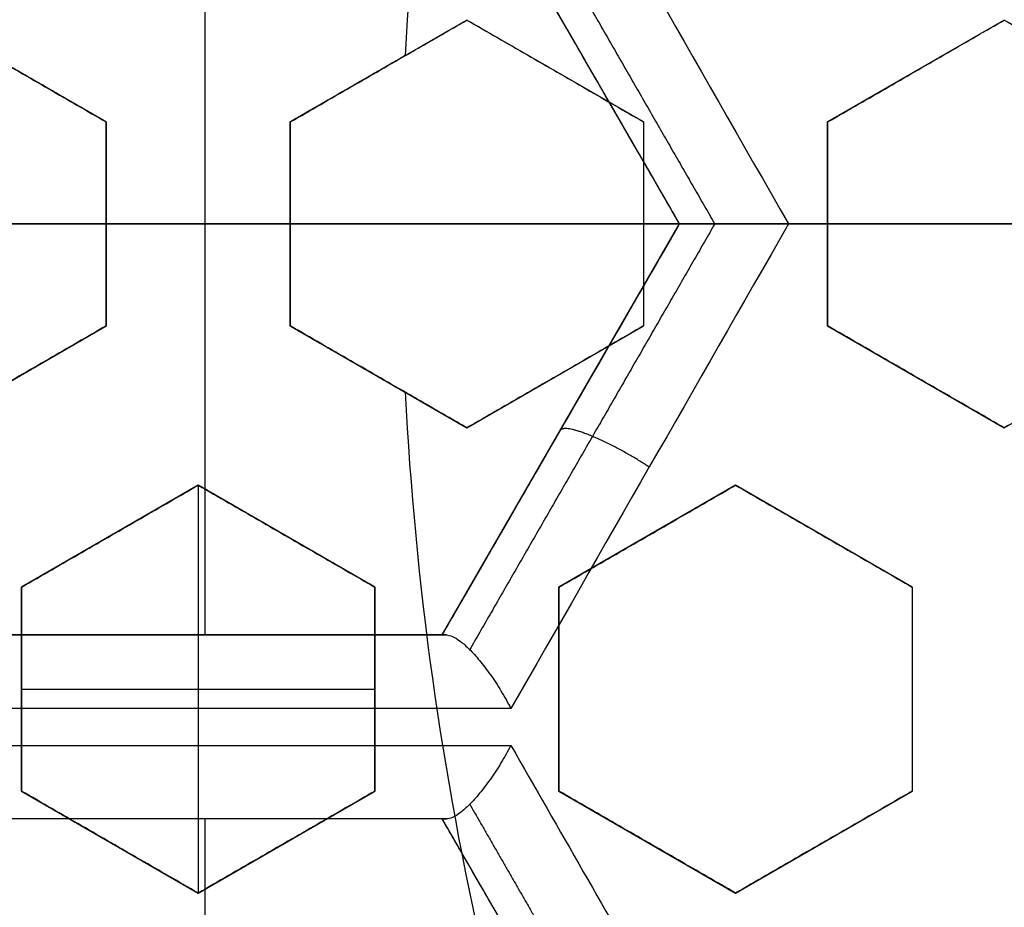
# Model space of a CAD drawing. Header units: centimetres. Extents: x -10 to 8.9, y -34.1 to -8.
# Tile 301 of 656: x -7.049 to -6.915, y -33.298 to -33.177. Entities that reach past the tile are written whole.
import ezdxf

# ---------------------------------------------------------------- set-up
doc = ezdxf.new("R2010")
doc.units = ezdxf.units.CM
doc.layers.add('Default', color=7, linetype='Continuous', true_color=0x000000)

msp = doc.modelspace()

# ---------------------------------------------------------------- linework, layer by layer
at = {"layer": 'Default'}
for p, q in [((-7.023602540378, -33.14914136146, -1.065), (-7.023602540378, -33.26085863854, -1.065)), ((-6.959102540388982, -33.20499999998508, -1.114481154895), (-6.99135254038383, -33.14914136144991, -1.114481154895)), ((-7.037000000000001, -33.19114359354, 0.18178364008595), (-7.060999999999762, -33.17728718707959, 0.18178364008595)), ((-6.988, -33.17728718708, 0.19057738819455), (-7.011999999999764, -33.19114359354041, 0.19057738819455)), ((-6.964, -33.19114359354, 0.1965351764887), (-6.987999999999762, -33.17728718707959, 0.1965351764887)), ((-6.915000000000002, -33.17728718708, 0.2143352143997), (-6.938999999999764, -33.19114359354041, 0.2143352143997)), ((-6.999999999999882, -33.18421539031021, 0.1625), (-6.999999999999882, -33.18421539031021, 0.2144313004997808)), ((-6.975999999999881, -33.18421539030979, 0.1699478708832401), (-6.975999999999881, -33.18421539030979, 0.2231567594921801)), ((-6.926999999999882, -33.18421539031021, 0.1877584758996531), (-6.926999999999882, -33.18421539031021, 0.2409673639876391)), ((-7.037000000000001, -33.19114359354, 0.1818195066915), (-7.037000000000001, -33.21885640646, 0.1818195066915)), ((-7.012, -33.19114359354, 0.1863691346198), (-7.012, -33.21885640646, 0.1863691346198)), ((-6.964, -33.19114359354, 0.2010622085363), (-6.964, -33.21885640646, 0.2010622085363)), ((-6.939, -33.19114359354, 0.2101587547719), (-6.939, -33.21885640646, 0.2101587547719)), ((-6.959102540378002, -33.205, -1.065), (-7.088102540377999, -33.205, -1.065)), ((-7.085, -33.205, 0.1625), (-7.037000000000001, -33.205, 0.1625)), ((-7.037000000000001, -33.205, 0.1625), (-7.037000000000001, -33.205, 0.201139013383)), ((-7.012, -33.205, 0.1625), (-6.743762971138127, -33.205, 0.1625)), ((-7.012, -33.205, 0.2102382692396), (-7.012, -33.205, 0.1625)), ((-6.991352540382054, -33.26085863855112, -1.114481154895), (-6.959102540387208, -33.20500000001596, -1.114481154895)), ((-6.964, -33.205, 0.1744999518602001), (-6.964, -33.205, 0.2277088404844)), ((-6.939, -33.205, 0.2368080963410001), (-6.939, -33.205, 0.1835992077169)), ((-7.061000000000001, -33.23271281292, 0.18178364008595), (-7.037000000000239, -33.21885640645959, 0.18178364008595)), ((-7.012000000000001, -33.21885640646, 0.1905773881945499), (-6.988000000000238, -33.23271281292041, 0.1905773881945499)), ((-6.988, -33.23271281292, 0.1965351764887), (-6.964000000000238, -33.21885640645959, 0.1965351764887)), ((-6.939000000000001, -33.21885640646, 0.2143352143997), (-6.915000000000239, -33.23271281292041, 0.2143352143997)), ((-6.915000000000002, -33.23271281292, 0.2230641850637), (-6.891000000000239, -33.21885640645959, 0.2230641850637)), ((-7.00000000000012, -33.22578460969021, 0.1625), (-7.00000000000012, -33.22578460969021, 0.2144313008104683)), ((-6.97600000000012, -33.22578460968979, 0.1699478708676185), (-6.97600000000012, -33.22578460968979, 0.2231567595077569)), ((-6.92700000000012, -33.22578460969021, 0.1877584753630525), (-6.92700000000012, -33.22578460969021, 0.2409673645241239)), ((-6.975227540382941, -33.23292931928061, -1.15800317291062), (-6.975227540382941, -33.23292931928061, -1.065)), ((-7.024500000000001, -33.24050704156, 0.1838528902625), (-7.048499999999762, -33.25436344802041, 0.1838528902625)), ((-7.0245, -33.24050704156, 0.1625), (-7.0245, -33.2959326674, 0.1625)), ((-7.000499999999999, -33.25436344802, 0.18797125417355), (-7.024499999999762, -33.24050704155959, 0.18797125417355)), ((-6.9515, -33.24050704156, 0.20048185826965), (-6.975499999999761, -33.25436344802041, 0.20048185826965)), ((-6.9275, -33.25436344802, 0.2091516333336), (-6.951499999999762, -33.24050704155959, 0.2091516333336)), ((-7.036499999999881, -33.24743524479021, 0.1625), (-7.036499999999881, -33.24743524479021, 0.200648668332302)), ((-7.01249999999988, -33.24743524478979, 0.1625), (-7.01249999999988, -33.24743524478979, 0.2093492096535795)), ((-6.963499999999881, -33.24743524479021, 0.173891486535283), (-6.963499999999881, -33.24743524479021, 0.2271003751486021)), ((-6.939499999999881, -33.24743524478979, 0.1825783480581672), (-6.939499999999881, -33.24743524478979, 0.2357872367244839)), ((-7.048500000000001, -33.25436344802, 0.1792829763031), (-7.048500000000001, -33.28207626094, 0.1792829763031)), ((-7.0005, -33.25436344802, 0.18797125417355), (-7.0005, -33.28207626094, 0.18797125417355)), ((-6.9755, -33.25436344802, 0.1951392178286), (-6.9755, -33.28207626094, 0.1951392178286)), ((-6.927500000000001, -33.25436344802, 0.2123871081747), (-6.927500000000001, -33.28207626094, 0.2123871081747)), ((-7.055852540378, -33.26085863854, -1.1296608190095), (-6.991352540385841, -33.26085863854, -1.1296608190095)), ((-7.023320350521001, -33.26085863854, -1.180135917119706), (-7.023320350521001, -33.26085863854, -1.065)), ((-7.048500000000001, -33.26821985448, 0.1625), (-7.0005, -33.26821985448, 0.1625)), ((-7.048500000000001, -33.26821985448, 0.195500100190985), (-7.048500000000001, -33.26821985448, 0.1625)), ((-7.0005, -33.26821985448, 0.1625), (-7.0005, -33.26821985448, 0.2128172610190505)), ((-6.9755, -33.26821985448, 0.2218231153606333), (-6.9755, -33.26821985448, 0.1686142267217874)), ((-6.927500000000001, -33.26821985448, 0.1858714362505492), (-6.927500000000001, -33.26821985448, 0.2390803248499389)), ((-7.048500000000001, -33.28207626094, 0.18252295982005), (-7.02450000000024, -33.29593266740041, 0.18252295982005)), ((-7.024500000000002, -33.2959326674, 0.18727069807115), (-7.000500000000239, -33.28207626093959, 0.18727069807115)), ((-6.9755, -33.28207626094, 0.1981756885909), (-6.951500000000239, -33.29593266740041, 0.1981756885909)), ((-6.951500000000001, -33.2959326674, 0.20675380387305), (-6.927500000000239, -33.28207626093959, 0.20675380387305)), ((-6.991352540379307, -33.28585863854, -1.1296608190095), (-7.055852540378, -33.28585863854, -1.1296608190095)), ((-7.023602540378, -33.28585863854, -1.065), (-7.023602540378, -33.39757591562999, -1.065)), ((-7.023320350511, -33.28585863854, -1.1801359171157), (-7.023320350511, -33.28585863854, -1.065)), ((-6.984556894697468, -33.29762904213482, -1.161419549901), (-6.991352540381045, -33.28585863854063, -1.161419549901)), ((-7.03650000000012, -33.28900446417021, 0.1625), (-7.03650000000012, -33.28900446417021, 0.1987006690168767)), ((-7.01250000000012, -33.28900446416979, 0.1625), (-7.01250000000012, -33.28900446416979, 0.2073021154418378)), ((-6.96350000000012, -33.28900446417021, 0.1716076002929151), (-6.96350000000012, -33.28900446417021, 0.2248164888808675)), ((-6.939500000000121, -33.28900446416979, 0.1801575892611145), (-6.939500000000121, -33.28900446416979, 0.2333664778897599))]:
    msp.add_line(p, q, dxfattribs=at)
for centre, radius, start, end in [((-6.550000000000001, -33.20500000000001, -0.845), 0.8250000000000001, 0, 180), ((-6.550000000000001, -33.20500000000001, -0.8325), 0.8249999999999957, 0, 180), ((-6.550000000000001, -33.20500000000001, -0.87), 0.8, 0, 180), ((-6.550000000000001, -33.20500000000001, -0.87), 0.7825000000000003, 0, 180), ((-6.550000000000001, -33.20500000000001, -0.9800000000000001), 0.7575000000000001, 0, 180), ((-6.550000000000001, -33.20500000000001, -0.9375), 0.7574999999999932, 0, 180), ((-6.550000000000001, -33.20500000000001, -0.53), 0.75, 0, 180), ((-6.550000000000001, -33.20500000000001, -0.1612499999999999), 0.75, 105.2299037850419, 180), ((-6.550000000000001, -33.20500000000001, 0.1625), 0.6775000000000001, 0, 180), ((-6.550000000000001, -33.20500000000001, 0.18125), 0.6724999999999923, 0, 180), ((-6.550000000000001, -33.20500000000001, -1.21), 0.67, 0, 180), ((-6.550000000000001, -33.20500000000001, -1.24), 0.6400000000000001, 0, 180), ((-6.549999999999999, -33.20500000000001, 0.2), 0.6367740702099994, 0, 180), ((-6.550000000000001, -33.20500000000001, 0.1625), 0.6231698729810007, 0, 180), ((-6.550000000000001, -33.20500000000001, 0.17875), 0.6074999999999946, 0, 180), ((-6.550000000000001, -33.20500000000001, -1.230490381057), 0.6074999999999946, 0, 180), ((-6.550000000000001, -33.20500000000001, 0.45), 0.6000000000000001, 90, 270), ((-6.550000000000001, -33.20500000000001, 0.195), 0.55, 0, 180), ((-6.550000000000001, -33.20500000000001, 0.1782088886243), 0.55, 0, 180), ((-6.550000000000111, -33.2050000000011, 0.1625), 0.4469695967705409, 167.0582565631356, 177.0667820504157), ((-6.550000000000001, -33.20500000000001, -0.845), 0.8250000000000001, 180, 0), ((-6.550000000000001, -33.20500000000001, -0.8325), 0.8250000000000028, 180, 0), ((-6.550000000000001, -33.20500000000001, -0.87), 0.8, 180, 0), ((-6.550000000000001, -33.20500000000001, -0.9800000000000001), 0.7575000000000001, 180, 0), ((-6.550000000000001, -33.20500000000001, -0.9375), 0.7575000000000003, 180, 0), ((-6.550000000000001, -33.20500000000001, -0.1612499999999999), 0.75, 180, 243.1918899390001), ((-6.550000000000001, -33.20500000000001, 0.1625), 0.6775000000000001, 180, 0), ((-6.550000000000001, -33.20500000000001, 0.18125), 0.6724999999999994, 180, 0), ((-6.550000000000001, -33.20500000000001, -1.21), 0.67, 180, 0), ((-6.550000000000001, -33.20500000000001, -1.24), 0.6400000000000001, 180, 0), ((-6.550000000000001, -33.20500000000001, 0.2), 0.6367740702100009, 180, 0), ((-6.550000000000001, -33.20500000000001, 0.1625), 0.6231698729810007, 180, 0), ((-6.550000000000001, -33.20500000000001, 0.17875), 0.6075000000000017, 180, 0), ((-6.550000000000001, -33.20500000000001, -1.230490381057), 0.6075000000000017, 180, 0), ((-6.550000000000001, -33.20500000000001, 0.1782088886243), 0.55, 180, 0), ((-6.550000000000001, -33.20500000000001, 0.195), 0.55, 180, 0), ((-6.550000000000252, -33.20499999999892, 0.1625), 0.4469695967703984, 182.9332179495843, 192.9417434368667)]:
    msp.add_arc(centre, radius, start, end, dxfattribs=at)
at = {"layer": 'Default', "extrusion": (0, 0, -1)}
for centre, radius, start, end in [((6.550000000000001, -33.20500000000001, 0.82), 0.8250000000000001, 0, 180), ((6.550000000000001, -33.20500000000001, 1.03), 0.82, 0, 180), ((6.550000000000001, -33.20500000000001, 1.005), 0.795, 0, 180), ((6.550000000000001, -33.20500000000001, 1.005), 0.7825000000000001, 0, 180), ((6.550000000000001, -33.20500000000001, 0.5348786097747), 0.7584500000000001, 0, 90), ((6.550000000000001, -33.20500000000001, 0.895), 0.7575000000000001, 0, 180), ((6.550000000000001, -33.20500000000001, -0.2075), 0.75, 0, 180), ((6.550000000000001, -33.20500000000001, -0.2075), 0.7025000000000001, 0, 180), ((6.550000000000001, -33.20500000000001, -0.1825), 0.6775000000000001, 0, 180), ((6.550000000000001, -33.20500000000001, -0.1725), 0.6774999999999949, 0, 180), ((6.550000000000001, -33.20500000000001, -0.2), 0.6725, 0, 180), ((6.550000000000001, -33.20500000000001, -0.1625), 0.6725, 0, 180), ((6.550000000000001, -33.20500000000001, -0.2), 0.6367740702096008, 0, 180), ((6.550000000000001, -33.20500000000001, -0.1809807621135), 0.6125, 0, 180), ((6.550000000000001, -33.20500000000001, -0.195), 0.6075000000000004, 0, 180), ((6.550000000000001, -33.20500000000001, -0.1625), 0.6075, 0, 180), ((6.550000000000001, -33.20500000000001, 1.24), 0.6075, 0, 180), ((6.550000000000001, -33.20500000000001, 1.220980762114), 0.6075, 0, 180), ((6.550000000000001, -33.20500000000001, -0.35), 0.6000000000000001, 270, 90), ((6.550000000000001, -33.20500000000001, -0.4), 0.6000000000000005, 270, 90), ((6.550000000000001, -33.20500000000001, -0.18660444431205), 0.5499999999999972, 0, 180), ((6.550000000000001, -33.20500000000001, 0.82), 0.8250000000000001, 180, 0), ((6.550000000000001, -33.20500000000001, 1.03), 0.82, 180, 0), ((6.550000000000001, -33.20500000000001, 1.005), 0.7950000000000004, 180, 0), ((6.550000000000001, -33.20500000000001, 0.87), 0.7825000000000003, 180, 0), ((6.550000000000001, -33.20500000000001, 1.005), 0.7825000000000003, 180, 0), ((6.550000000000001, -33.20500000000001, 0.895), 0.7575000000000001, 180, 0), ((6.550000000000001, -33.20500000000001, 0.53), 0.75, 180, 0), ((6.550000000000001, -33.20500000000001, -0.2075), 0.75, 180, 0), ((6.550000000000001, -33.20500000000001, -0.2075), 0.7025000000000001, 180, 0), ((6.550000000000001, -33.20500000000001, -0.1825), 0.6775000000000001, 180, 0), ((6.550000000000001, -33.20500000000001, -0.1725), 0.677500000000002, 180, 0), ((6.550000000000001, -33.20500000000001, -0.1625), 0.6724999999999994, 180, 0), ((6.550000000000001, -33.20500000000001, -0.2), 0.6724999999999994, 180, 0), ((6.550000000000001, -33.20500000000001, -0.2), 0.6367740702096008, 180, 0), ((6.550000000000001, -33.20500000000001, -0.1809807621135), 0.6125, 180, 0), ((6.550000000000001, -33.20500000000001, -0.1625), 0.6075000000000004, 180, 0), ((6.550000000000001, -33.20500000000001, -0.195), 0.6075000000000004, 180, 0), ((6.550000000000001, -33.20500000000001, 1.220980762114), 0.6075, 180, 0), ((6.550000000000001, -33.20500000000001, 1.24), 0.6075000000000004, 180, 0), ((6.550000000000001, -33.20500000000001, -0.18660444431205), 0.5500000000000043, 180, 0)]:
    msp.add_arc(centre, radius, start, end, dxfattribs=at)
at = {"layer": 'Default', "extrusion": (1.442934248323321e-05, 0, 0.999999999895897)}
msp.add_arc((-6.54999489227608, -33.20500000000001, -0.5349840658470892), 0.7584473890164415, 180, 251.9723281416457, dxfattribs=at)
at = {"layer": 'Default', "extrusion": (0, -1, 0)}
for centre, radius, start, end in [((-6.550000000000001, -2.31, 33.20500000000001), 1.215, 104.7216537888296, 108.9374134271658), ((-6.550000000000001, -2.31, 33.26085863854), 1.225000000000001, 111.0895761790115, 113.5439962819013), ((-6.550000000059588, -2.309999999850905, 33.28585864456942), 1.224999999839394, 111.0895761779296, 114.3897087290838)]:
    msp.add_arc(centre, radius, start, end, dxfattribs=at)
at = {"layer": 'Default', "extrusion": (0, 1, 0)}
for centre, radius, start, end in [((6.54999999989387, -2.310000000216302, -33.26085862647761), 1.225000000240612, 65.61029127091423, 68.91042381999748), ((6.550000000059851, -2.309999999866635, -33.27585861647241), 1.214999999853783, 65.31344244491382, 69.1713279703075), ((6.550000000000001, -2.31, -33.27585863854), 1.215, 65.31344244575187, 69.17132796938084)]:
    msp.add_arc(centre, radius, start, end, dxfattribs=at)
at = {"layer": 'Default', "extrusion": (4.370602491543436e-08, -0.9999999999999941, -9.976352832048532e-08)}
msp.add_arc((-6.550001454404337, -2.309996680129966, 33.27085845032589), 1.214999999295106, 110.8286720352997, 114.6865575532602, dxfattribs=at)
at = {"layer": 'Default'}
for points, knots in [([(-6.550000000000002, -32.446549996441, -0.5799126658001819), (-6.550047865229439, -32.44654999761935, -0.5799116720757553), (-6.571006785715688, -32.44655250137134, -0.5794765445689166), (-6.612872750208, -32.44829633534, -0.5786057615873), (-6.674918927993, -32.45603721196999, -0.5772854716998), (-6.73625711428, -32.46888455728, -0.5759548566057), (-6.79640070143, -32.48677663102, -0.5746227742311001), (-6.854860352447, -32.50957309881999, -0.5732963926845), (-6.911248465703, -32.5371245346, -0.5719987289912), (-6.965137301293, -32.56921940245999, -0.5706876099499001), (-7.016181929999, -32.6056398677, -0.5693725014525), (-7.064129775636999, -32.64622118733, -0.5680666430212), (-7.108588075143, -32.69066545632, -0.5667649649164), (-7.149145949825, -32.73854385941, -0.5654509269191), (-7.185618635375, -32.78961014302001, -0.5641201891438), (-7.217795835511, -32.84359440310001, -0.5627855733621), (-7.245390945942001, -32.90006619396, -0.561453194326), (-7.268139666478, -32.95834975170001, -0.5601422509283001), (-7.286110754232, -33.0187205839, -0.5588404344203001), (-7.298931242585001, -33.07989040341, -0.5575308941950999), (-7.306716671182, -33.142206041, -0.5562150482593), (-7.308450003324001, -33.18405507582, -0.5553479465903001), (-7.308450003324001, -33.20499956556, -0.5549157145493)], [11.92488913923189, 11.92488913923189, 11.92488913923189, 11.92488913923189, 11.92632594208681, 12.55402730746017, 13.18172867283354, 13.8094300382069, 14.43713140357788, 15.06483276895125, 15.69253413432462, 16.32023549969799, 16.94793686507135, 17.57563823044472, 18.2033395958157, 18.83104096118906, 19.45874232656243, 20.0864436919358, 20.71414505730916, 21.34184642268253, 21.96954778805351, 22.59724915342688, 23.22495051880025, 23.85265188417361, 23.85265188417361, 23.85265188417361, 23.85265188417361]), ([(-7.25390305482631, -33.56840902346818, -0.8199977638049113), (-7.239970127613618, -33.59537958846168, -0.8193732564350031), (-7.197884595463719, -33.66655691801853, -0.8176865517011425), (-7.113620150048, -33.76862670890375, -0.81511924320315), (-6.994860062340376, -33.866663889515, -0.8121318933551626), (-6.8551972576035, -33.941825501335, -0.8088691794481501), (-6.7032925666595, -33.98743246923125, -0.8056064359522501), (-6.549994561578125, -34.002084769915, -0.8026191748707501), (-6.3966967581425, -33.98743035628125, -0.7996319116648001), (-6.2447926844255, -33.94182142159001, -0.7963691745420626), (-6.105130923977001, -33.86665750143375, -0.7931064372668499), (-5.986372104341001, -33.768620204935, -0.7901191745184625), (-5.888336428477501, -33.64986004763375, -0.78713191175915), (-5.813174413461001, -33.510197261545, -0.7838691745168), (-5.7675675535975, -33.358292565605, -0.7806064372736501), (-5.757116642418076, -33.24895133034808, -0.7784757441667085), (-5.757895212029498, -33.19070947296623, -0.7773408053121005), (-5.758086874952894, -33.18356754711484, -0.7772014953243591)], [9.214509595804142, 9.214509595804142, 9.214509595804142, 9.214509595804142, 10.15353266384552, 11.77663579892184, 13.3997389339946, 15.02284206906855, 16.64594520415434, 18.26904833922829, 19.89215147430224, 21.5152546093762, 23.13835774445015, 24.7614608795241, 26.38456401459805, 28.00766714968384, 29.63077028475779, 31.25387341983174, 31.48074763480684, 31.48074763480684, 31.48074763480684, 31.48074763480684]), ([(-7.106978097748, -33.74388811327, -0.7599999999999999), (-7.092222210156, -33.75913934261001, -0.7595840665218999), (-7.061456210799, -33.78842967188, -0.7587546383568), (-7.011855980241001, -33.8284314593, -0.7574640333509), (-6.959138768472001, -33.86422929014, -0.7561495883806), (-6.903661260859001, -33.8955805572, -0.7548164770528), (-6.845798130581, -33.92227348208, -0.7534746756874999), (-6.785940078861, -33.94412789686, -0.7521330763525), (-6.724491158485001, -33.96099638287, -0.7508004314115), (-6.661867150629, -33.97276520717, -0.7494871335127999), (-6.598488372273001, -33.97935553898, -0.7481967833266), (-6.534783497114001, -33.98072302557, -0.7469575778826), (-6.471175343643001, -33.97685787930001, -0.7456906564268), (-6.408099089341, -33.96778569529, -0.7443887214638), (-6.345979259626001, -33.95356760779, -0.7430648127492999), (-6.285235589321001, -33.93429948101, -0.7417267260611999), (-6.226278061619, -33.91011135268, -0.7403838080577), (-6.169504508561, -33.88116649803, -0.7390450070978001), (-6.115297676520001, -33.84765987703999, -0.7377194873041), (-6.064025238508, -33.80981942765, -0.7364157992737), (-6.01602695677, -33.76789486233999, -0.7351442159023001), (-5.971638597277, -33.72218061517, -0.7339075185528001), (-5.931146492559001, -33.67297253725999, -0.7326198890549), (-5.89482990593, -33.62060801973, -0.7313083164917), (-5.862932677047, -33.56543920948, -0.7299767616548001), (-5.835670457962, -33.50783861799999, -0.7286354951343), (-5.813227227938, -33.44819500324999, -0.7272933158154), (-5.795754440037, -33.38691081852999, -0.7259590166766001), (-5.783370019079, -33.32440000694, -0.7246429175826), (-5.776444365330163, -33.26360356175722, -0.7234004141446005), (-5.775000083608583, -33.22369004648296, -0.7226183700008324), (-5.77500001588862, -33.20499999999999, -0.7222512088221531)], [-30.59397759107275, -30.59397759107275, -30.59397759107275, -30.59397759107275, -29.95660305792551, -29.31922852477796, -28.68185399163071, -28.04447945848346, -27.40710492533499, -26.76973039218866, -26.13235585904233, -25.49498132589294, -24.85760679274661, -24.22023225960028, -23.5828577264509, -22.94548319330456, -22.30810866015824, -21.67073412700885, -21.03335959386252, -20.39598506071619, -19.7586105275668, -19.12123599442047, -18.48386146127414, -17.84648692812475, -17.20911239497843, -16.57173786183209, -15.93436332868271, -15.29698879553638, -14.65961426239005, -14.02223972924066, -13.38486519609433, -12.747490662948, -12.18619863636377, -12.18619863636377, -12.18619863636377, -12.18619863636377])]:
    msp.add_open_spline(points, degree=3, knots=knots, dxfattribs=at)
for points, degree in [([(-6.982023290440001, -33.13914136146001, -1.174402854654), (-6.969528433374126, -33.16096121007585, -1.169649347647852), (-6.956955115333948, -33.18291807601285, -1.165102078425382), (-6.944310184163, -33.20500000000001, -1.160763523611)], 3), ([(-6.959102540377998, -33.20500000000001, -1.065), (-6.975227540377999, -33.17707068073, -1.065), (-6.991352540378, -33.14914136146, -1.065)], 2), ([(-6.959102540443, -33.20500000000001, -1.152299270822), (-6.969906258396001, -33.1862874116, -1.156036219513), (-6.980657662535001, -33.16766543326, -1.159924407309), (-6.99135254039, -33.14914136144, -1.16396230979)], 3), ([(-7.037000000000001, -33.19114359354, 0.1625), (-7.048999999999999, -33.18421539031, 0.1625), (-7.060999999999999, -33.17728718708, 0.1625)], 2), ([(-7.060999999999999, -33.17728718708, 0.1921304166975), (-7.058233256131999, -33.1788845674, 0.19316743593), (-7.052766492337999, -33.18204080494, 0.1952120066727), (-7.044769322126, -33.18665797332, 0.1981897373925), (-7.039567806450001, -33.18966106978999, 0.2001177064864), (-7.037000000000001, -33.19114359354, 0.2010672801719)], 3), ([(-7.012, -33.19114359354, 0.2101626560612), (-7.009216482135, -33.18953652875, 0.2111577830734), (-7.00372736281, -33.18636738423, 0.2131134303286), (-6.995733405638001, -33.18175207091, 0.2159416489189), (-6.990552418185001, -33.17876082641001, 0.217761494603), (-6.988, -33.17728718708, 0.2186547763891)], 3), ([(-6.996384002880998, -33.18212769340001, 0.1625), (-6.995438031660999, -33.18158153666, 0.1628336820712), (-6.993555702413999, -33.18049477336, 0.163496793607), (-6.990761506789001, -33.17888154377, 0.164478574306), (-6.988917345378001, -33.17781681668, 0.1651248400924), (-6.988, -33.17728718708, 0.1654458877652)], 3), ([(-6.988, -33.17728718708, 0.1654458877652), (-6.985220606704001, -33.17889187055, 0.1664923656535), (-6.979736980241, -33.18205784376, 0.1685519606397), (-6.971740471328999, -33.18667463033, 0.1715403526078), (-6.966555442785, -33.18966820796, 0.1734680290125), (-6.964, -33.19114359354, 0.1744155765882)], 3), ([(-6.988, -33.17728718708, 0.1654458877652), (-6.988, -33.17728718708, 0.19205033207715), (-6.988, -33.17728718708, 0.2186547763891)], 2), ([(-6.988, -33.17728718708, 0.2186547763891), (-6.985221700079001, -33.17889123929, 0.2197008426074), (-6.979739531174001, -33.18205637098, 0.2217598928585), (-6.971742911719, -33.18667322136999, 0.2247483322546), (-6.966556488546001, -33.18966760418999, 0.2266765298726), (-6.964, -33.19114359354, 0.2276244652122)], 3), ([(-6.939, -33.19114359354, 0.1835094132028), (-6.936198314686, -33.18952603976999, 0.1845075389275), (-6.930684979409, -33.18634291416, 0.1864634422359), (-6.922693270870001, -33.18172889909, 0.1892742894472), (-6.91753522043, -33.17875089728, 0.19107236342), (-6.915000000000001, -33.17728718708, 0.1919521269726)], 3), ([(-6.939, -33.19114359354, 0.2367183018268), (-6.936199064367, -33.18952647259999, 0.2377161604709), (-6.930686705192, -33.18634391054, 0.2396717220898), (-6.922692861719, -33.18172866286, 0.2424833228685), (-6.917535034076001, -33.17875078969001, 0.2442813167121), (-6.915000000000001, -33.17728718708, 0.2451610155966)], 3), ([(-6.915000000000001, -33.17728718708, 0.2451610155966), (-6.915000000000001, -33.17728718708, 0.2185565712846), (-6.915000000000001, -33.17728718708, 0.1919521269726)], 2), ([(-6.915000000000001, -33.17728718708, 0.1919521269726), (-6.912204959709, -33.17890090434, 0.1930109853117), (-6.906700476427, -33.18207891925, 0.1950904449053), (-6.898704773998, -33.1866952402, 0.1980936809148), (-6.893540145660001, -33.18967703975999, 0.2000219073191), (-6.891, -33.19114359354, 0.2009673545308)], 3), ([(-6.915000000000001, -33.17728718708, 0.2451610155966), (-6.912206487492, -33.17890002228, 0.2462192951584), (-6.906704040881, -33.18207686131, 0.2482979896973), (-6.898708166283, -33.18669328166, 0.2513013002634), (-6.893541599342, -33.18967620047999, 0.2532302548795), (-6.891, -33.19114359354, 0.2541762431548)], 3), ([(-6.996384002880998, -33.18212769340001, 0.1625), (-7.004192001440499, -33.18663564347, 0.1625), (-7.012, -33.19114359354, 0.1625)], 2), ([(-7.037000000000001, -33.21885640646, 0.1625), (-7.037000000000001, -33.205, 0.1625), (-7.037000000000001, -33.19114359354, 0.1625)], 2), ([(-7.037000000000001, -33.19114359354, 0.2010672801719), (-7.037000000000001, -33.19114359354, 0.18178364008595), (-7.037000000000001, -33.19114359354, 0.1625)], 2), ([(-7.037000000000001, -33.19114359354, 0.2010672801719), (-7.037000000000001, -33.19268304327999, 0.2010832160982), (-7.037000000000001, -33.19576204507, 0.2011097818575), (-7.037000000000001, -33.20038099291, 0.2011336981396), (-7.037000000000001, -33.20346031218, 0.201139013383), (-7.037000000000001, -33.20500000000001, 0.201139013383)], 3), ([(-7.012, -33.19114359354, 0.1625), (-7.012, -33.205, 0.1625), (-7.012, -33.21885640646, 0.1625)], 2), ([(-7.012, -33.19114359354, 0.1625), (-7.012, -33.19114359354, 0.1863313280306), (-7.012, -33.19114359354, 0.2101626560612)], 2), ([(-7.012, -33.20500000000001, 0.2102382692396), (-7.012, -33.20346030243, 0.2102382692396), (-7.012, -33.20038096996, 0.2102326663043), (-7.012, -33.19576200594, 0.2102074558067), (-7.012, -33.19268302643, 0.2101794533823), (-7.012, -33.19114359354, 0.2101626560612)], 3), ([(-6.964, -33.19114359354, 0.1744155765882), (-6.964, -33.19268298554, 0.1744343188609), (-6.964, -33.19576191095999, 0.1744655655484), (-6.964, -33.20038091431, 0.1744936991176), (-6.964, -33.20346027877, 0.1744999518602), (-6.964, -33.20500000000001, 0.1744999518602)], 3), ([(-6.964, -33.19114359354, 0.1744155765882), (-6.964, -33.19114359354, 0.2010200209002), (-6.964, -33.19114359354, 0.2276244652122)], 2), ([(-6.964, -33.19114359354, 0.2276244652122), (-6.964, -33.19268298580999, 0.2276432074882), (-6.964, -33.19576191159, 0.2276744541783), (-6.964, -33.20038091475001, 0.2277025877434), (-6.964, -33.20346027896, 0.2277088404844), (-6.964, -33.20500000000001, 0.2277088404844)], 3), ([(-6.939, -33.19114359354, 0.2367183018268), (-6.939, -33.19114359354, 0.2101138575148), (-6.939, -33.19114359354, 0.1835094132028)], 2), ([(-6.939, -33.20500000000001, 0.1835992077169), (-6.939, -33.20346026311, 0.1835992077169), (-6.939, -33.20038087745, 0.1835925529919), (-6.939, -33.19576184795, 0.1835626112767), (-6.939, -33.19268295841, 0.1835293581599), (-6.939, -33.19114359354, 0.1835094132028)], 3), ([(-6.939, -33.20500000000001, 0.236808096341), (-6.939, -33.20346026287, 0.236808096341), (-6.939, -33.20038087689, 0.2368014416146), (-6.939, -33.19576184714, 0.2367714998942), (-6.939, -33.19268295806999, 0.2367382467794), (-6.939, -33.19114359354, 0.2367183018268)], 3), ([(-7.308450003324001, -33.20499956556, -0.5549157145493), (-7.308450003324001, -33.22490475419, -0.5544997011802), (-7.306880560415, -33.26469775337, -0.553665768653), (-7.299863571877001, -33.32389414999, -0.5524131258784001), (-7.288206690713, -33.38244357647, -0.5511466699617), (-7.271977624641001, -33.43990285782, -0.549878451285), (-7.251351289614, -33.49574009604, -0.5486153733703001), (-7.226440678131, -33.54976087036, -0.547370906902), (-7.197224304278, -33.60190734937, -0.5461333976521), (-7.164090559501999, -33.65145511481, -0.5448796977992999), (-7.127153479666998, -33.6982810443, -0.543635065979), (-7.086621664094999, -33.74209673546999, -0.5423988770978), (-7.042751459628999, -33.78260143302, -0.5411577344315), (-6.996098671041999, -33.81934273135, -0.5399058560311), (-6.946655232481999, -33.85237155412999, -0.5386425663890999), (-6.894703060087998, -33.88147155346, -0.537379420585), (-6.840537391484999, -33.90643018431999, -0.5361156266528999), (-6.803586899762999, -33.92007981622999, -0.5352955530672), (-6.784724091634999, -33.92621305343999, -0.5348861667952)], 3), ([(-7.037000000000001, -33.20500000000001, 0.201139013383), (-7.024500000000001, -33.20500000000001, 0.2056886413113), (-7.012, -33.20500000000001, 0.2102382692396)], 2), ([(-7.037000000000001, -33.20500000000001, 0.201139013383), (-7.037000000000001, -33.20653968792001, 0.201139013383), (-7.037000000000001, -33.20961900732, 0.201133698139), (-7.037000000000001, -33.21423795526, 0.2011097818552), (-7.037000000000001, -33.21731695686, 0.2010832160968), (-7.037000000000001, -33.21885640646, 0.2010672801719)], 3), ([(-7.012, -33.21885640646, 0.2101626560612), (-7.012, -33.2173169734, 0.2101794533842), (-7.012, -33.21423799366, 0.2102074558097), (-7.012, -33.20961902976, 0.210232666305), (-7.012, -33.20653969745, 0.2102382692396), (-7.012, -33.20500000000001, 0.2102382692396)], 3), ([(-6.991352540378, -33.26085863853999, -1.065), (-6.975227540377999, -33.23292931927, -1.065), (-6.959102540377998, -33.20500000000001, -1.065)], 2), ([(-6.99135254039, -33.26085863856, -1.16396230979), (-6.980657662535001, -33.24233456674, -1.159924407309), (-6.969906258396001, -33.22371258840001, -1.156036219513), (-6.959102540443, -33.20500000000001, -1.152299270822)], 3), ([(-6.944310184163, -33.20500000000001, -1.160763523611), (-6.956955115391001, -33.22708192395, -1.165102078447), (-6.969528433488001, -33.24903878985, -1.169649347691), (-6.982023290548, -33.27085863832, -1.174402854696)], 3), ([(-6.964, -33.20500000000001, 0.2277088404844), (-6.9515, -33.20500000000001, 0.2322584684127), (-6.939, -33.20500000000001, 0.236808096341)], 2), ([(-6.939, -33.20500000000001, 0.1835992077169), (-6.9515, -33.20500000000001, 0.17904957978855), (-6.964, -33.20500000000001, 0.1744999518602)], 2), ([(-6.964, -33.20500000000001, 0.1744999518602), (-6.964, -33.20653972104, 0.1744999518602), (-6.964, -33.20961908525, 0.1744936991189), (-6.964, -33.21423808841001, 0.1744655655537), (-6.964, -33.21731701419, 0.1744343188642), (-6.964, -33.21885640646, 0.1744155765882)], 3), ([(-6.964, -33.20500000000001, 0.2277088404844), (-6.964, -33.20653972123, 0.2277088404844), (-6.964, -33.20961908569, 0.2277025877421), (-6.964, -33.21423808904, 0.2276744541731), (-6.964, -33.21731701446, 0.2276432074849), (-6.964, -33.21885640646, 0.2276244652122)], 3), ([(-6.959102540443, -33.20500000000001, -1.152299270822), (-6.959102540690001, -33.20500000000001, -1.153026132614), (-6.958918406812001, -33.20500000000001, -1.154489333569), (-6.958129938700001, -33.20500000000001, -1.156482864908), (-6.956830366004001, -33.20500000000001, -1.158285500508), (-6.955052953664, -33.20500000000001, -1.159781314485), (-6.952805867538, -33.20500000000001, -1.160902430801), (-6.950138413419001, -33.20500000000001, -1.161522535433), (-6.947249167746, -33.20500000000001, -1.16153101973), (-6.945266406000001, -33.20500000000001, -1.161091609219), (-6.944310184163, -33.20500000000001, -1.160763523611)], 3), ([(-6.959102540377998, -33.20500000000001, -1.065), (-6.959102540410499, -33.20500000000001, -1.108649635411), (-6.959102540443, -33.20500000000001, -1.152299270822)], 2), ([(-6.939, -33.21885640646, 0.1835094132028), (-6.939, -33.21731704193, 0.1835293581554), (-6.939, -33.21423815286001, 0.1835626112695), (-6.939, -33.20961912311, 0.1835925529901), (-6.939, -33.20653973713, 0.1835992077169), (-6.939, -33.20500000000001, 0.1835992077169)], 3), ([(-6.939, -33.21885640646, 0.2367183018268), (-6.939, -33.21731704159, 0.2367382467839), (-6.939, -33.21423815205, 0.2367714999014), (-6.939, -33.20961912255, 0.2368014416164), (-6.939, -33.20653973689, 0.236808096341), (-6.939, -33.20500000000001, 0.236808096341)], 3), ([(-7.060999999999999, -33.23271281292, 0.1625), (-7.048999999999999, -33.22578460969, 0.1625), (-7.037000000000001, -33.21885640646, 0.1625)], 2), ([(-7.037000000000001, -33.21885640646, 0.2010672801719), (-7.0395670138, -33.22033847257, 0.2001179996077), (-7.044767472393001, -33.22334095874, 0.1981904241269), (-7.052764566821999, -33.22795808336, 0.1952127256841), (-7.058232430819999, -33.23111495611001, 0.1931677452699), (-7.060999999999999, -33.23271281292, 0.1921304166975)], 3), ([(-7.037000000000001, -33.21885640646, 0.2010672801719), (-7.037000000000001, -33.21885640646, 0.18178364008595), (-7.037000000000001, -33.21885640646, 0.1625)], 2), ([(-7.012, -33.21885640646, 0.1625), (-7.004192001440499, -33.22336435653, 0.1625), (-6.996384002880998, -33.2278723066, 0.1625)], 2), ([(-6.988, -33.23271281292, 0.2186547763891), (-6.990552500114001, -33.23123912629, 0.21776146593), (-6.995733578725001, -33.22824782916, 0.2159415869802), (-7.003726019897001, -33.2236333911, 0.2131139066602), (-7.009215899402, -33.22046380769, 0.2111579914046), (-7.012, -33.21885640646, 0.2101626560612)], 3), ([(-7.012, -33.21885640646, 0.2101626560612), (-7.012, -33.21885640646, 0.1863313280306), (-7.012, -33.21885640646, 0.1625)], 2), ([(-6.964, -33.21885640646, 0.1744155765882), (-6.966556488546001, -33.22033239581, 0.1734676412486), (-6.971742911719, -33.22332677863, 0.17153944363), (-6.979739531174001, -33.22794362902, 0.1685510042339), (-6.985221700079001, -33.23110876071, 0.1664919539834), (-6.988, -33.23271281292, 0.1654458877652)], 3), ([(-6.964, -33.21885640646, 0.2276244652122), (-6.966555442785, -33.22033179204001, 0.2266769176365), (-6.971740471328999, -33.22332536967, 0.2247492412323), (-6.979736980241, -33.22794215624, 0.2217608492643), (-6.985220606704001, -33.23110812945, 0.2197012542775), (-6.988, -33.23271281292, 0.2186547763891)], 3), ([(-6.964, -33.21885640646, 0.1744155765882), (-6.964, -33.21885640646, 0.2010200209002), (-6.964, -33.21885640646, 0.2276244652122)], 2), ([(-6.939, -33.21885640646, 0.1835094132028), (-6.939, -33.21885640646, 0.2101138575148), (-6.939, -33.21885640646, 0.2367183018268)], 2), ([(-6.915000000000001, -33.23271281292, 0.1919521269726), (-6.917535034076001, -33.23124921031, 0.1910724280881), (-6.922692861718, -33.22827133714, 0.189274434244), (-6.930686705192, -33.22365608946, 0.1864628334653), (-6.936199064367, -33.2204735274, 0.1845072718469), (-6.939, -33.21885640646, 0.1835094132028)], 3), ([(-6.915000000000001, -33.23271281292, 0.2451610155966), (-6.917535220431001, -33.23124910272, 0.244281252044), (-6.922693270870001, -33.22827110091, 0.2424831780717), (-6.930684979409, -33.22365708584, 0.2396723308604), (-6.936198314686, -33.22047396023, 0.2377164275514), (-6.939, -33.21885640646, 0.2367183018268)], 3), ([(-6.891, -33.21885640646, 0.2009673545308), (-6.893541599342, -33.22032379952, 0.2000213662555), (-6.898708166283, -33.22330671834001, 0.1980924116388), (-6.90670404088, -33.22792313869, 0.1950891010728), (-6.912206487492, -33.23109997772, 0.1930104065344), (-6.915000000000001, -33.23271281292, 0.1919521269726)], 3), ([(-6.891, -33.21885640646, 0.2541762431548), (-6.893540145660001, -33.22032296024, 0.2532307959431), (-6.898704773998, -33.2233047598, 0.2513025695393), (-6.906700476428, -33.22792108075, 0.2482993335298), (-6.912204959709, -33.23109909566, 0.2462198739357), (-6.915000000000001, -33.23271281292, 0.2451610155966)], 3), ([(-6.988, -33.23271281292, 0.1654458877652), (-6.988917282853, -33.23218321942, 0.1651248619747), (-6.990761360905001, -33.23111854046, 0.164478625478), (-6.993555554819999, -33.22950531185, 0.1634968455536), (-6.995437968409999, -33.22841849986, 0.1628337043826), (-6.996384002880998, -33.2278723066, 0.1625)], 3), ([(-6.988, -33.23271281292, 0.1654458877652), (-6.988, -33.23271281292, 0.19205033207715), (-6.988, -33.23271281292, 0.2186547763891)], 2), ([(-6.915000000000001, -33.23271281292, 0.2451610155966), (-6.915000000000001, -33.23271281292, 0.2185565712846), (-6.915000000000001, -33.23271281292, 0.1919521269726)], 2), ([(-7.024500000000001, -33.24050704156, 0.1625), (-7.0365, -33.24743524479, 0.1625), (-7.048499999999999, -33.25436344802, 0.1625)], 2), ([(-7.048499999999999, -33.25436344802, 0.1960659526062), (-7.045736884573, -33.25276816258, 0.1971239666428), (-7.040274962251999, -33.24961472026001, 0.1992115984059), (-7.032277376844, -33.24499731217, 0.202257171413), (-7.027071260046, -33.24199155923, 0.2042322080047), (-7.024500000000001, -33.24050704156, 0.205205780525)], 3), ([(-7.024500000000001, -33.24050704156, 0.205205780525), (-7.024500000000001, -33.24050704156, 0.1838528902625), (-7.024500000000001, -33.24050704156, 0.1625)], 2), ([(-7.0005, -33.25436344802, 0.1625), (-7.0125, -33.24743524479, 0.1625), (-7.024500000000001, -33.24050704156, 0.1625)], 2), ([(-7.024500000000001, -33.24050704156, 0.205205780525), (-7.021725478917, -33.24210891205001, 0.206169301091), (-7.016248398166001, -33.2452711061, 0.2080638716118), (-7.008258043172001, -33.2498843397, 0.2108057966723), (-7.003062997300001, -33.25288370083, 0.2125738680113), (-7.0005, -33.25436344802, 0.2134425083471)], 3), ([(-6.9755, -33.25436344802, 0.1692755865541), (-6.972725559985, -33.25276162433, 0.1703458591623), (-6.967248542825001, -33.24959946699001, 0.1724545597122), (-6.959251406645, -33.24498231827, 0.1755212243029), (-6.954060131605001, -33.24198513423, 0.1775036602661), (-6.9515, -33.24050704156, 0.1784792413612)], 3), ([(-6.9755, -33.25436344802, 0.2224844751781), (-6.972726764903, -33.25276231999, 0.2235542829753), (-6.967251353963, -33.24960109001, 0.2256623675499), (-6.959254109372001, -33.24498387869, 0.2287290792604), (-6.95406128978, -33.2419858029, 0.2307121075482), (-6.9515, -33.24050704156, 0.2316881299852)], 3), ([(-6.9515, -33.24050704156, 0.2316881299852), (-6.9515, -33.24050704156, 0.2050836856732), (-6.9515, -33.24050704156, 0.1784792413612)], 2), ([(-6.9515, -33.24050704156, 0.1784792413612), (-6.948711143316, -33.24211718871, 0.1794387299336), (-6.943214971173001, -33.24529040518, 0.1813203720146), (-6.935228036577, -33.24990166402, 0.1840274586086), (-6.93005014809, -33.25289111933, 0.1857642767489), (-6.927500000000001, -33.25436344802, 0.186615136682)], 3), ([(-6.9515, -33.24050704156, 0.2316881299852), (-6.948709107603, -33.24211836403, 0.2326483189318), (-6.943210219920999, -33.24529314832, 0.2345308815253), (-6.935223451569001, -33.24990431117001, 0.2372378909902), (-6.930048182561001, -33.25289225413, 0.238973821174), (-6.927500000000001, -33.25436344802, 0.239824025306)], 3), ([(-7.048499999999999, -33.25436344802, 0.1625), (-7.048499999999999, -33.25436344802, 0.1792829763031), (-7.048499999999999, -33.25436344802, 0.1960659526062)], 2), ([(-7.048499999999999, -33.25436344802, 0.1625), (-7.048499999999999, -33.26821985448, 0.1625), (-7.048499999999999, -33.28207626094, 0.1625)], 2), ([(-7.048499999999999, -33.28207626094, 0.1947974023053), (-7.048499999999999, -33.27899988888, 0.1949684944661), (-7.048499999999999, -33.27284526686, 0.1952907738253), (-7.048499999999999, -33.26360750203, 0.1957138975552), (-7.048499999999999, -33.25744541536, 0.1959554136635), (-7.048499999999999, -33.25436344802, 0.1960659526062)], 3), ([(-7.0005, -33.28207626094, 0.1625), (-7.0005, -33.26821985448, 0.1625), (-7.0005, -33.25436344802, 0.1625)], 2), ([(-7.0005, -33.25436344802, 0.2134425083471), (-7.0005, -33.25436344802, 0.18797125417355), (-7.0005, -33.25436344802, 0.1625)], 2), ([(-7.0005, -33.25436344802, 0.2134425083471), (-7.0005, -33.25744594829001, 0.2133203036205), (-7.0005, -33.26360874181, 0.2130533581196), (-7.0005, -33.27284643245, 0.2125859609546), (-7.0005, -33.279000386, 0.2122301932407), (-7.0005, -33.28207626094, 0.2120413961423)], 3), ([(-6.9755, -33.25436344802, 0.1692755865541), (-6.9755, -33.25436344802, 0.1958800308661), (-6.9755, -33.25436344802, 0.2224844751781)], 2), ([(-6.9755, -33.28207626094, 0.1677939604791), (-6.9755, -33.27900062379, 0.1679934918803), (-6.9755, -33.27284699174, 0.1683695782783), (-6.9755, -33.26360938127, 0.1688638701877), (-6.9755, -33.25744622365, 0.1691462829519), (-6.9755, -33.25436344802, 0.1692755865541)], 3), ([(-6.9755, -33.28207626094, 0.2210028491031), (-6.9755, -33.27900048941, 0.2212023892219), (-6.9755, -33.27284667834, 0.2215784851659), (-6.9755, -33.26360909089, 0.2220727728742), (-6.9755, -33.25744609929, 0.2223551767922), (-6.9755, -33.25436344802, 0.2224844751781)], 3), ([(-6.927500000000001, -33.25436344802, 0.239824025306), (-6.927500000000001, -33.25436344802, 0.213219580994), (-6.927500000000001, -33.25436344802, 0.186615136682)], 2), ([(-6.927500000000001, -33.25436344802, 0.186615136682), (-6.927500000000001, -33.25744660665, 0.1864696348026), (-6.927500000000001, -33.26361026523, 0.1861519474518), (-6.927500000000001, -33.27284756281, 0.1855964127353), (-6.927500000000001, -33.27900086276, 0.1851741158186), (-6.927500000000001, -33.28207626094, 0.1849501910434)], 3), ([(-6.927500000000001, -33.25436344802, 0.239824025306), (-6.927500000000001, -33.25744680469, 0.2396785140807), (-6.927500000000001, -33.26361072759, 0.2393608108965), (-6.927500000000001, -33.27284806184, 0.2388052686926), (-6.927500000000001, -33.27900107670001, 0.2383829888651), (-6.927500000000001, -33.28207626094, 0.2381590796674)], 3), ([(-6.991352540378, -33.26085863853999, -1.065), (-7.023602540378, -33.26085863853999, -1.065), (-7.055852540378, -33.26085863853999, -1.065)], 2), ([(-6.990788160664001, -33.26085863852, -1.167051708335), (-6.990911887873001, -33.26085863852, -1.166727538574), (-6.991119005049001, -33.26085863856, -1.166066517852), (-6.991309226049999, -33.26085863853, -1.165033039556), (-6.991352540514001, -33.26085863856, -1.164323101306), (-6.99135254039, -33.26085863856, -1.16396230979)], 3), ([(-6.99135254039, -33.26085863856, -1.16396230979), (-6.991352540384, -33.26085863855, -1.114481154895), (-6.991352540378, -33.26085863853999, -1.065)], 2), ([(-6.990788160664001, -33.26085863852, -1.167051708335), (-6.99054211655, -33.26085863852, -1.167696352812), (-6.989970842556, -33.26100295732, -1.168967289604), (-6.988915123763, -33.26165199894, -1.17071855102), (-6.987670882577, -33.26274790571, -1.172266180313), (-6.986292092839, -33.26426840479, -1.173504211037), (-6.984812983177, -33.26620817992, -1.174351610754), (-6.983355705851, -33.26843424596, -1.174695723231), (-6.982448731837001, -33.27004083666, -1.174564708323), (-6.982023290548, -33.27085863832, -1.174402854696)], 3), ([(-6.982023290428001, -33.27585863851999, -1.17440285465), (-6.982448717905, -33.27667641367, -1.174564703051), (-6.983355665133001, -33.27828296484, -1.174695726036), (-6.984812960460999, -33.28050906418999, -1.174351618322), (-6.986292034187, -33.28244880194, -1.173504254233), (-6.987670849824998, -33.28396933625, -1.17226621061), (-6.988915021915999, -33.28506519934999, -1.170718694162), (-6.989970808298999, -33.28571431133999, -1.168967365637), (-6.990542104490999, -33.28585863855, -1.167696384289), (-6.990788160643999, -33.28585863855, -1.167051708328)], 3), ([(-6.982023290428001, -33.27585863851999, -1.17440285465), (-6.975479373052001, -33.28728632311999, -1.171913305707), (-6.968913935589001, -33.29875158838, -1.169480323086), (-6.962327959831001, -33.3102527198, -1.167104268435)], 3), ([(-7.048499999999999, -33.28207626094, 0.1625), (-7.0365, -33.28900446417, 0.1625), (-7.024500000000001, -33.2959326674, 0.1625)], 2), ([(-7.024500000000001, -33.2959326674, 0.2025459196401), (-7.027085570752, -33.29443988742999, 0.2017239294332), (-7.032310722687, -33.29142314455, 0.2000541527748), (-7.040303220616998, -33.28680867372, 0.1974739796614), (-7.045748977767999, -33.28366456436, 0.1956986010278), (-7.048499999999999, -33.28207626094, 0.1947974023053)], 3), ([(-7.048499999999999, -33.28207626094, 0.1947974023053), (-7.048499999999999, -33.28207626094, 0.17864870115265), (-7.048499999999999, -33.28207626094, 0.1625)], 2), ([(-7.024500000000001, -33.2959326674, 0.1625), (-7.0125, -33.28900446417, 0.1625), (-7.0005, -33.28207626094, 0.1625)], 2), ([(-7.0005, -33.28207626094, 0.2120413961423), (-7.003080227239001, -33.28356595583, 0.211024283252), (-7.008298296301, -33.28657860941, 0.2089647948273), (-7.016296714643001, -33.29119649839, 0.2058002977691), (-7.021746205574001, -33.29434276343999, 0.2036392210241), (-7.024500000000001, -33.2959326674, 0.2025459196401)], 3), ([(-7.0005, -33.28207626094, 0.2120413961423), (-7.0005, -33.28207626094, 0.18727069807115), (-7.0005, -33.28207626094, 0.1625)], 2), ([(-6.9755, -33.28207626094, 0.2210028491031), (-6.9755, -33.28207626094, 0.1943984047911), (-6.9755, -33.28207626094, 0.1677939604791)], 2), ([(-6.9515, -33.2959326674, 0.1753485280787), (-6.954077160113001, -33.29444474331, 0.1745533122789), (-6.959291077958, -33.29143448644, 0.1729336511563), (-6.967281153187, -33.28682141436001, 0.1704189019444), (-6.972739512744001, -33.283670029, 0.1686792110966), (-6.9755, -33.28207626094, 0.1677939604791)], 3), ([(-6.9515, -33.2959326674, 0.2285574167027), (-6.954078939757, -33.29444371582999, 0.2277616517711), (-6.959295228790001, -33.29143208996, 0.2261412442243), (-6.967285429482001, -33.28681894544, 0.2236264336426), (-6.972741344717, -33.28366897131, 0.2218875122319), (-6.9755, -33.28207626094, 0.2210028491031)], 3), ([(-6.927500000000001, -33.28207626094, 0.1849501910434), (-6.930075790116, -33.28356339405, 0.183923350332), (-6.935287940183, -33.2865726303, 0.18184300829), (-6.943286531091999, -33.29119061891, 0.1786430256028), (-6.948741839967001, -33.29434024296, 0.1764556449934), (-6.9515, -33.2959326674, 0.1753485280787)], 3), ([(-6.927500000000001, -33.28207626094, 0.2381590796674), (-6.930074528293, -33.28356266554, 0.2371327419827), (-6.935284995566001, -33.28657093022, 0.235053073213), (-6.943283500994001, -33.29118886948, 0.2318531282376), (-6.948740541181, -33.29433949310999, 0.2296650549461), (-6.9515, -33.2959326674, 0.2285574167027)], 3), ([(-6.927500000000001, -33.28207626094, 0.2381590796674), (-6.927500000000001, -33.28207626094, 0.2115546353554), (-6.927500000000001, -33.28207626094, 0.1849501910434)], 2), ([(-6.991352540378, -33.28585863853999, -1.065), (-7.023602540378, -33.28585863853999, -1.065), (-7.055852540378, -33.28585863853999, -1.065)], 2), ([(-6.991352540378, -33.28585863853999, -1.065), (-6.991352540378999, -33.28585863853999, -1.1144811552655), (-6.991352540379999, -33.28585863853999, -1.163962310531)], 2), ([(-6.991352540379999, -33.28585863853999, -1.163962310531), (-6.991352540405, -33.28585863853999, -1.164323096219), (-6.991309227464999, -33.28585863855, -1.165033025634), (-6.991119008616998, -33.28585863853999, -1.16606650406), (-6.990911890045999, -33.28585863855, -1.166727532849), (-6.990788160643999, -33.28585863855, -1.167051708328)], 3), ([(-6.959102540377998, -33.34171727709, -1.065), (-6.975227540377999, -33.31378795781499, -1.065), (-6.991352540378, -33.28585863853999, -1.065)], 2), ([(-6.968754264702, -33.32500000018, -1.155682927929), (-6.976313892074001, -33.31190634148, -1.158368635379), (-6.983847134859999, -33.29885838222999, -1.161128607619), (-6.991352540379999, -33.28585863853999, -1.163962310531)], 3), ([(-7.024500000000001, -33.2959326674, 0.2025459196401), (-7.024500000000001, -33.2959326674, 0.18252295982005), (-7.024500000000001, -33.2959326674, 0.1625)], 2), ([(-6.9515, -33.2959326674, 0.2285574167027), (-6.9515, -33.2959326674, 0.2019529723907), (-6.9515, -33.2959326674, 0.1753485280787)], 2)]:
    msp.add_open_spline(points, degree=degree, dxfattribs=at)
for points, weights in [([(-6.987635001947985, -33.14711757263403, -1.172255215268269), (-6.976612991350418, -33.16627667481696, -1.168050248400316), (-6.96550654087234, -33.1855819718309, -1.163996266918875), (-6.954320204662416, -33.20502555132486, -1.160097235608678)], [0.7944932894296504, 0.7961583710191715, 0.797818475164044, 0.7994731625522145]), ([(-6.954320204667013, -33.20497444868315, -1.160097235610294), (-6.965506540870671, -33.22441802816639, -1.163996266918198), (-6.976612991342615, -33.24372332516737, -1.168050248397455), (-6.987635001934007, -33.26288242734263, -1.17225521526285)], [0.7994731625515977, 0.7978184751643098, 0.7961583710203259, 0.7944932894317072]), ([(-6.96322701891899, -33.23803458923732, -1.167429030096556), (-6.969121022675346, -33.23418656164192, -1.169560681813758), (-6.974633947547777, -33.23190118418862, -1.165262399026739), (-6.975288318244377, -33.23303458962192, -1.158025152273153)], [0.9999999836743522, 0.7292740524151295, 0.7292740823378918, 1.000000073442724]), ([(-6.987616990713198, -33.28386477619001, -1.172249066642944), (-6.981504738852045, -33.29448945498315, -1.169917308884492), (-6.975366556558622, -33.30515902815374, -1.167631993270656), (-6.969203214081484, -33.31587215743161, -1.165393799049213)], [0.794496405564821, 0.7954189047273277, 0.7963398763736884, 0.7972592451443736])]:
    msp.add_rational_spline(points, weights, degree=3, dxfattribs=at)

doc.saveas('drawing.dxf')
